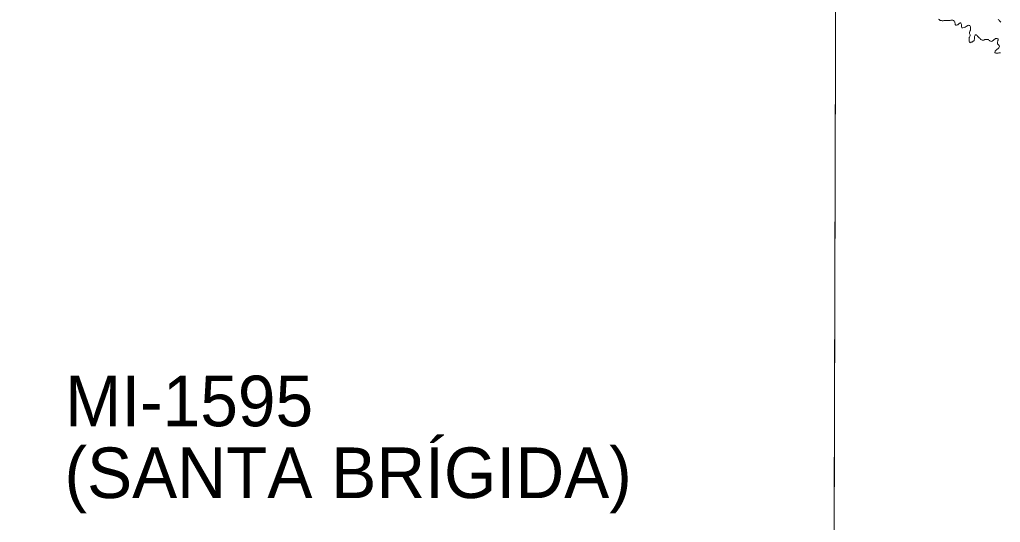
# Model space of a CAD drawing. Extents: x -1643653 to 4543381, y 1624270 to 13878484.
# Drawn here: x 577543 to 587242, y 8904092 to 8909060 of the extents above; entities that cross this region are included whole.
import ezdxf

# ---------------------------------------------------------------- set-up
doc = ezdxf.new("R2010")
doc.units = 0
doc.header["$LTSCALE"] = 160
doc.layers.add('6', color=7, linetype='Continuous', lineweight=13)
doc.layers.add('60', color=7, linetype='Continuous', lineweight=13)

msp = doc.modelspace()

# ---------------------------------------------------------------- linework, layer by layer
at = {"layer": '6'}
for points in [[(585656.3, 8924738.8), (585614.8, 8909969.8), (585573.6, 8896026.7)], [(586629.8, 8909063.6), (586635.8, 8909059.6)], [(586635.8, 8909059.6), (586641.3, 8909055.6), (586646.1, 8909051.1), (586652.6, 8909050), (586660.6, 8909049.5), (586666.1, 8909049.4), (586672.6, 8909049.4), (586676.6, 8909049.3), (586683.6, 8909050.3), (586687.6, 8909050.3), (586696.1, 8909050.2), (586700.1, 8909050.2), (586706.6, 8909050.2), (586711.6, 8909050.1), (586719.1, 8909050.1), (586724.1, 8909050), (586734.1, 8909050), (586738.1, 8909050.9), (586745.1, 8909052.4), (586752.2, 8909054.9), (586759.7, 8909054.8), (586763.7, 8909054.8), (586769.7, 8909054.2), (586776.7, 8909052.2), (586782.6, 8909048.7), (586789.1, 8909045.1), (586791.1, 8909039.1), (586792, 8909034.1), (586792, 8909027.6), (586792.9, 8909020), (586794.4, 8909014), (586794.8, 8909010), (586801.8, 8909006), (586808.8, 8909005.9), (586815.3, 8909006.9), (586819.8, 8909008.3), (586823.4, 8909012.8), (586827.4, 8909013.8), (586831.4, 8909017.3), (586831.9, 8909021.8), (586836, 8909022.8), (586840.5, 8909027.2), (586845.5, 8909027.2), (586851, 8909024.7), (586854.9, 8909017.6), (586856.4, 8909011.1), (586857.3, 8909007.1), (586858.3, 8909002.1), (586858.3, 8908997.6), (586858.2, 8908991.1), (586858.2, 8908987.1), (586859.2, 8908981.6), (586861.1, 8908977.5), (586865.6, 8908977.5), (586871.6, 8908977.5), (586883.4, 8908981.6), (586883.4, 8908981.6), (586883.4, 8908981.6), (586893.2, 8908985.3), (586901.7, 8908991.8), (586907.3, 8908995.8), (586915.3, 8908999.7), (586919.3, 8909003.2), (586925.8, 8909003.6), (586932.8, 8909003.1), (586938.8, 8909000.6), (586941.8, 8908996.5), (586946.8, 8908989.5), (586947.2, 8908983), (586947.1, 8908976), (586947.1, 8908970.4), (586946.6, 8908963.4), (586945.5, 8908956.9), (586943, 8908951.4), (586940.9, 8908945.5), (586937.9, 8908941), (586935.3, 8908934), (586935.8, 8908927), (586936.2, 8908923), (586939.2, 8908916.9), (586941.7, 8908910.9), (586942.1, 8908904.4), (586942.1, 8908898.4), (586938, 8908892.4), (586937.5, 8908886.9), (586933.9, 8908882.4), (586933.9, 8908875.9), (586933.8, 8908869.4), (586934.3, 8908863.4), (586933.5, 8908846.7), (586933.5, 8908846.7), (586938.7, 8908830.7), (586938.7, 8908830.7)], [(587245.9, 8909033.5), (587240.9, 8909040), (587236.9, 8909044.1), (587232, 8909049.1), (587229.5, 8909053.1), (587224.5, 8909056.2), (587219.6, 8909060.7)], [(586938.7, 8908830.7), (586949.7, 8908836.2), (586954.2, 8908836.6), (586958.2, 8908837.6), (586962.3, 8908840.1), (586967.3, 8908841.6), (586973.8, 8908846.5), (586978.1, 8908849.2), (586981.7, 8908854.9), (586983.5, 8908860.3), (586985.6, 8908866), (586985.2, 8908873.2), (586986.3, 8908877.8), (586985.7, 8908888.5), (586985.7, 8908888.5), (586986.2, 8908892.5), (586989.7, 8908898.5), (586992.3, 8908905.5), (586996.3, 8908909), (587000.8, 8908908.4), (587005.8, 8908907.4), (587012.3, 8908903.3), (587016.7, 8908897.3), (587022.7, 8908890.8), (587027.1, 8908884.2), (587031.6, 8908880.2), (587036.6, 8908875.6), (587040.6, 8908871.6), (587045, 8908867.6), (587049, 8908863.5), (587055.5, 8908860), (587062.9, 8908855.4), (587066.9, 8908855.4), (587070.9, 8908855.4), (587077.9, 8908855.8), (587084.5, 8908859.8), (587089, 8908862.8), (587098.5, 8908863.7), (587108, 8908863.7), (587115, 8908863.1), (587122.5, 8908862.1), (587127.5, 8908858), (587134, 8908854), (587135.9, 8908849.4), (587150.4, 8908844.8)], [(587150.4, 8908844.8), (587160.9, 8908847.8), (587165, 8908851.8), (587170.5, 8908853.7), (587174, 8908858.2), (587180, 8908863.2), (587180, 8908863.2), (587187.1, 8908868.1), (587191.6, 8908873.1), (587196.1, 8908874.1), (587203.1, 8908874), (587210.1, 8908872), (587217.1, 8908870.4), (587218.6, 8908865.9), (587218.6, 8908861.9), (587218.5, 8908857.9), (587217, 8908851.9), (587214.9, 8908846.4), (587212.4, 8908840.4), (587212.3, 8908834.4), (587212.3, 8908827.4), (587213.2, 8908821.9), (587217.7, 8908815.9), (587221.7, 8908810.3), (587226.6, 8908806.3), (587230.6, 8908802.3), (587231.6, 8908797.2), (587231.5, 8908793.2), (587230.5, 8908786.2), (587227.4, 8908781.2), (587222.9, 8908776.8), (587218.9, 8908773.8), (587214.9, 8908770.8), (587210.8, 8908767.3), (587207.3, 8908762.9), (587201.3, 8908759.4), (587194.7, 8908754.4), (587192.4, 8908751.6), (587189.9, 8908747.5), (587188.3, 8908743.4), (587187.7, 8908739), (587187.3, 8908734.9), (587189.5, 8908731.8), (587195.5, 8908729.9), (587199.3, 8908728.9), (587204.3, 8908728), (587208.8, 8908727.7), (587213.5, 8908726.8), (587220, 8908728.2), (587227.6, 8908732.7), (587234.1, 8908733.1), (587238.6, 8908733.1), (587243.1, 8908733.1)]]:
    msp.add_lwpolyline(points, dxfattribs=at)
msp.add_lwpolyline([(596575.8, 8909932.4), (585614.8, 8909969.8), (585583.8, 8898914.4), (596544.8, 8898874.9)], close=True, dxfattribs=at)
at = {"layer": '60', "lineweight": 25}
msp.add_spline([(814781, 9009175.5), (814787.2, 9009173.4), (814796.9, 9009173.4), (814799.4, 9009172.4), (814805.1, 9009174.5), (814805.6, 9009176.5), (814811.7, 9009179.5), (814811.7, 9009179.5), (814801.5, 9009181), (814790.7, 9009181.5), (814784.1, 9009183.1), (814777.4, 9009185.1), (814778.4, 9009175.5)], degree=3, dxfattribs=at)

# ---------------------------------------------------------------- texts
at = {"layer": '6'}
for s, p in [('MI-1595', (577992.4, 8905041.6)), ('(SANTA BRÍGIDA)', (577987.1, 8904332))]:
    msp.add_text(s, height=500, dxfattribs=at).set_placement(p)

doc.saveas('drawing.dxf')
